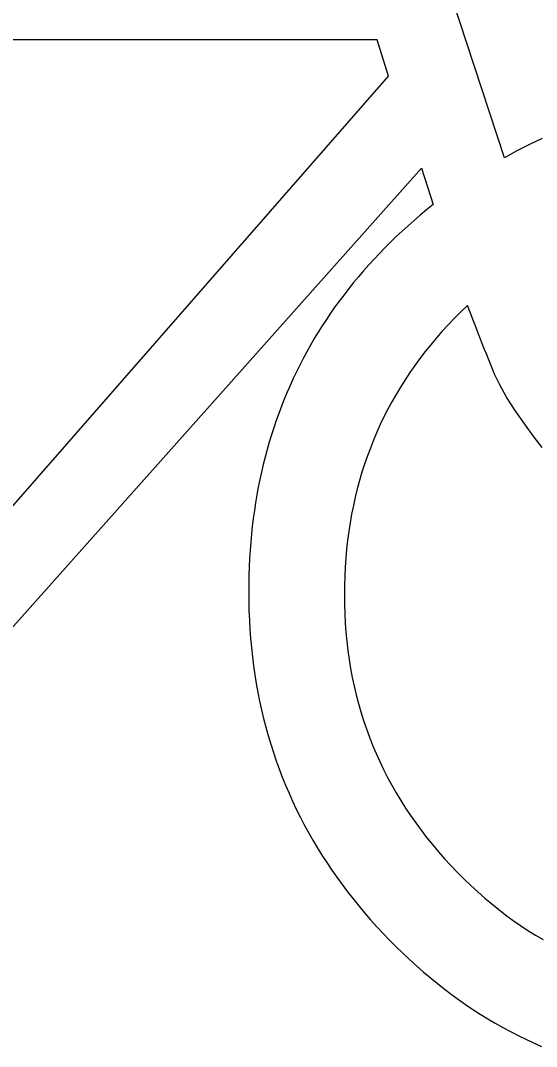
# Model space of a CAD drawing. Extents: x 99958 to 100176, y 99935 to 100011.
# Drawn here: x 100094.3573 to 100094.393, y 100001.7717 to 100001.8428 of the extents above; entities that cross this region are included whole.
import ezdxf

# ---------------------------------------------------------------- set-up
doc = ezdxf.new("R2010")
doc.units = 0
doc.layers.add('TR_SN_ConstructionSigns', color=7, linetype='Continuous')

msp = doc.modelspace()

# ---------------------------------------------------------------- linework, layer by layer
at = {"layer": 'TR_SN_ConstructionSigns'}
for p, q in [((100094.390836, 100001.833251), (100094.382506, 100001.858559)), ((100094.382011, 100001.841432), (100094.335492, 100001.841432)), ((100094.382804, 100001.838903), (100094.382011, 100001.841432)), ((100094.350775, 100001.802283), (100094.382804, 100001.838903)), ((100094.392556, 100001.834175), (100094.391692, 100001.833728)), ((100094.393428, 100001.834594), (100094.392556, 100001.834175)), ((100094.391692, 100001.833728), (100094.390836, 100001.833251)), ((100094.352177, 100001.7956), (100094.385084, 100001.832543)), ((100094.385084, 100001.832543), (100094.385877, 100001.830012)), ((100094.385877, 100001.830012), (100094.385433, 100001.829652)), ((100094.384997, 100001.829287), (100094.384569, 100001.828919)), ((100094.385433, 100001.829652), (100094.384997, 100001.829287)), ((100094.384148, 100001.828546), (100094.383736, 100001.82817)), ((100094.384569, 100001.828919), (100094.384148, 100001.828546)), ((100094.383331, 100001.82779), (100094.382934, 100001.827406)), ((100094.383736, 100001.82817), (100094.383331, 100001.82779)), ((100094.382545, 100001.827018), (100094.382164, 100001.826626)), ((100094.382934, 100001.827406), (100094.382545, 100001.827018)), ((100094.38179, 100001.82623), (100094.381425, 100001.82583)), ((100094.382164, 100001.826626), (100094.38179, 100001.82623)), ((100094.381425, 100001.82583), (100094.381067, 100001.825426)), ((100094.380717, 100001.825018), (100094.380375, 100001.824607)), ((100094.381067, 100001.825426), (100094.380717, 100001.825018)), ((100094.380041, 100001.824191), (100094.379715, 100001.823771)), ((100094.380375, 100001.824607), (100094.380041, 100001.824191)), ((100094.379397, 100001.823348), (100094.379086, 100001.822921)), ((100094.379715, 100001.823771), (100094.379397, 100001.823348)), ((100094.379086, 100001.822921), (100094.378784, 100001.822489)), ((100094.388262, 100001.82303), (100094.387807, 100001.822589)), ((100094.388467, 100001.822501), (100094.388262, 100001.82303)), ((100094.378489, 100001.822054), (100094.378202, 100001.821615)), ((100094.378784, 100001.822489), (100094.378489, 100001.822054)), ((100094.387365, 100001.822143), (100094.386936, 100001.821691)), ((100094.387807, 100001.822589), (100094.387365, 100001.822143)), ((100094.38866, 100001.822004), (100094.388467, 100001.822501)), ((100094.388842, 100001.821537), (100094.38866, 100001.822004)), ((100094.378202, 100001.821615), (100094.377923, 100001.821172)), ((100094.386518, 100001.821234), (100094.386113, 100001.820771)), ((100094.386936, 100001.821691), (100094.386518, 100001.821234)), ((100094.389012, 100001.821101), (100094.388842, 100001.821537)), ((100094.377652, 100001.820725), (100094.377389, 100001.820274)), ((100094.377923, 100001.821172), (100094.377652, 100001.820725)), ((100094.386113, 100001.820771), (100094.385721, 100001.820302)), ((100094.38917, 100001.820695), (100094.389012, 100001.821101)), ((100094.389317, 100001.820321), (100094.38917, 100001.820695)), ((100094.377133, 100001.819819), (100094.376886, 100001.819361)), ((100094.377389, 100001.820274), (100094.377133, 100001.819819)), ((100094.385341, 100001.819828), (100094.384974, 100001.819348)), ((100094.385721, 100001.820302), (100094.385341, 100001.819828)), ((100094.389452, 100001.819978), (100094.389317, 100001.820321)), ((100094.389576, 100001.819665), (100094.389452, 100001.819978)), ((100094.376886, 100001.819361), (100094.376646, 100001.818898)), ((100094.384974, 100001.819348), (100094.384619, 100001.818862)), ((100094.389688, 100001.819383), (100094.389576, 100001.819665)), ((100094.389788, 100001.819132), (100094.389688, 100001.819383)), ((100094.389877, 100001.818912), (100094.389788, 100001.819132)), ((100094.376414, 100001.818431), (100094.37619, 100001.817961)), ((100094.376646, 100001.818898), (100094.376414, 100001.818431)), ((100094.384276, 100001.818371), (100094.383946, 100001.817874)), ((100094.384619, 100001.818862), (100094.384276, 100001.818371)), ((100094.389954, 100001.818722), (100094.389877, 100001.818912)), ((100094.390019, 100001.818564), (100094.389954, 100001.818722)), ((100094.390073, 100001.818436), (100094.390019, 100001.818564)), ((100094.390115, 100001.818339), (100094.390073, 100001.818436)), ((100094.390146, 100001.818273), (100094.390115, 100001.818339)), ((100094.37619, 100001.817961), (100094.375974, 100001.817486)), ((100094.383946, 100001.817874), (100094.383628, 100001.817372)), ((100094.390502, 100001.817521), (100094.390146, 100001.818273)), ((100094.375765, 100001.817008), (100094.375565, 100001.816526)), ((100094.375974, 100001.817486), (100094.375765, 100001.817008)), ((100094.383628, 100001.817372), (100094.383323, 100001.816864)), ((100094.390976, 100001.816679), (100094.390502, 100001.817521)), ((100094.375565, 100001.816526), (100094.375372, 100001.81604)), ((100094.383031, 100001.81635), (100094.38275, 100001.815831)), ((100094.383323, 100001.816864), (100094.383031, 100001.81635)), ((100094.391568, 100001.81575), (100094.390976, 100001.816679)), ((100094.375188, 100001.815549), (100094.375011, 100001.815055)), ((100094.375372, 100001.81604), (100094.375188, 100001.815549)), ((100094.38275, 100001.815831), (100094.382482, 100001.815306)), ((100094.392277, 100001.814731), (100094.391568, 100001.81575)), ((100094.375011, 100001.815055), (100094.374842, 100001.814557)), ((100094.382482, 100001.815306), (100094.382227, 100001.814775)), ((100094.374842, 100001.814557), (100094.374681, 100001.814056)), ((100094.381984, 100001.814239), (100094.381754, 100001.813697)), ((100094.382227, 100001.814775), (100094.381984, 100001.814239)), ((100094.392824, 100001.813992), (100094.392277, 100001.814731)), ((100094.374528, 100001.81355), (100094.374382, 100001.81304)), ((100094.374681, 100001.814056), (100094.374528, 100001.81355)), ((100094.381754, 100001.813697), (100094.381536, 100001.81315)), ((100094.393439, 100001.813191), (100094.392824, 100001.813992)), ((100094.374382, 100001.81304), (100094.374245, 100001.812526)), ((100094.381536, 100001.81315), (100094.38133, 100001.812597)), ((100094.374115, 100001.812009), (100094.373993, 100001.811487)), ((100094.374245, 100001.812526), (100094.374115, 100001.812009)), ((100094.381137, 100001.812038), (100094.380957, 100001.811474)), ((100094.38133, 100001.812597), (100094.381137, 100001.812038)), ((100094.373993, 100001.811487), (100094.373879, 100001.810962)), ((100094.380957, 100001.811474), (100094.380788, 100001.810904)), ((100094.373879, 100001.810962), (100094.373773, 100001.810432)), ((100094.380788, 100001.810904), (100094.380633, 100001.810329)), ((100094.373675, 100001.809899), (100094.373584, 100001.809362)), ((100094.373773, 100001.810432), (100094.373675, 100001.809899)), ((100094.380633, 100001.810329), (100094.380489, 100001.809747)), ((100094.373584, 100001.809362), (100094.373502, 100001.808821)), ((100094.380359, 100001.809161), (100094.38024, 100001.808568)), ((100094.380489, 100001.809747), (100094.380359, 100001.809161)), ((100094.373502, 100001.808821), (100094.373427, 100001.808276)), ((100094.38024, 100001.808568), (100094.380134, 100001.80797)), ((100094.37336, 100001.807727), (100094.373301, 100001.807174)), ((100094.373427, 100001.808276), (100094.37336, 100001.807727)), ((100094.380134, 100001.80797), (100094.380041, 100001.807367)), ((100094.373301, 100001.807174), (100094.37325, 100001.806617)), ((100094.380041, 100001.807367), (100094.37996, 100001.806758)), ((100094.37325, 100001.806617), (100094.373207, 100001.806056)), ((100094.37996, 100001.806758), (100094.379892, 100001.806143)), ((100094.373207, 100001.806056), (100094.373172, 100001.805491)), ((100094.379892, 100001.806143), (100094.379836, 100001.805522)), ((100094.373144, 100001.804923), (100094.373124, 100001.80435)), ((100094.373172, 100001.805491), (100094.373144, 100001.804923)), ((100094.379792, 100001.804896), (100094.379761, 100001.804264)), ((100094.379836, 100001.805522), (100094.379792, 100001.804896)), ((100094.373124, 100001.80435), (100094.373113, 100001.803774)), ((100094.379761, 100001.804264), (100094.379742, 100001.803627)), ((100094.373113, 100001.803774), (100094.373109, 100001.803193)), ((100094.379742, 100001.803627), (100094.379736, 100001.802984)), ((100094.373109, 100001.803193), (100094.373114, 100001.802536)), ((100094.379736, 100001.802984), (100094.379743, 100001.802326)), ((100094.373114, 100001.802536), (100094.37313, 100001.801884)), ((100094.379743, 100001.802326), (100094.379763, 100001.801673)), ((100094.37313, 100001.801884), (100094.373156, 100001.801237)), ((100094.379763, 100001.801673), (100094.379797, 100001.801026)), ((100094.373156, 100001.801237), (100094.373193, 100001.800594)), ((100094.373193, 100001.800594), (100094.373241, 100001.799955)), ((100094.379797, 100001.801026), (100094.379844, 100001.800385)), ((100094.373241, 100001.799955), (100094.373299, 100001.799321)), ((100094.379844, 100001.800385), (100094.379905, 100001.799749)), ((100094.373299, 100001.799321), (100094.373368, 100001.798692)), ((100094.379905, 100001.799749), (100094.37998, 100001.799119)), ((100094.373368, 100001.798692), (100094.373447, 100001.798067)), ((100094.37998, 100001.799119), (100094.380068, 100001.798494)), ((100094.380068, 100001.798494), (100094.38017, 100001.797875)), ((100094.373447, 100001.798067), (100094.373537, 100001.797446)), ((100094.38017, 100001.797875), (100094.380285, 100001.797262)), ((100094.373537, 100001.797446), (100094.373637, 100001.79683)), ((100094.380285, 100001.797262), (100094.380414, 100001.796654)), ((100094.373637, 100001.79683), (100094.373748, 100001.796219)), ((100094.380414, 100001.796654), (100094.380556, 100001.796052)), ((100094.373748, 100001.796219), (100094.373869, 100001.795612)), ((100094.373869, 100001.795612), (100094.374001, 100001.79501)), ((100094.380556, 100001.796052), (100094.380712, 100001.795455)), ((100094.374001, 100001.79501), (100094.374144, 100001.794413)), ((100094.380712, 100001.795455), (100094.380881, 100001.794865)), ((100094.374144, 100001.794413), (100094.374297, 100001.793819)), ((100094.380881, 100001.794865), (100094.381064, 100001.794279)), ((100094.381064, 100001.794279), (100094.381261, 100001.793699)), ((100094.374297, 100001.793819), (100094.374461, 100001.793231)), ((100094.381261, 100001.793699), (100094.381471, 100001.793125)), ((100094.374461, 100001.793231), (100094.374635, 100001.792647)), ((100094.381471, 100001.793125), (100094.381695, 100001.792557)), ((100094.374635, 100001.792647), (100094.37482, 100001.792067)), ((100094.37482, 100001.792067), (100094.375015, 100001.791492)), ((100094.381695, 100001.792557), (100094.381932, 100001.791994)), ((100094.375015, 100001.791492), (100094.375221, 100001.790922)), ((100094.381932, 100001.791994), (100094.382183, 100001.791436)), ((100094.382183, 100001.791436), (100094.382447, 100001.790885)), ((100094.375221, 100001.790922), (100094.375438, 100001.790356)), ((100094.382447, 100001.790885), (100094.382725, 100001.790339)), ((100094.375438, 100001.790356), (100094.375665, 100001.789795)), ((100094.382725, 100001.790339), (100094.383016, 100001.789798)), ((100094.375665, 100001.789795), (100094.375902, 100001.789238)), ((100094.375902, 100001.789238), (100094.376151, 100001.788686)), ((100094.383016, 100001.789798), (100094.383321, 100001.789263)), ((100094.383321, 100001.789263), (100094.38364, 100001.788734)), ((100094.376151, 100001.788686), (100094.376409, 100001.788138)), ((100094.38364, 100001.788734), (100094.383972, 100001.78821)), ((100094.376409, 100001.788138), (100094.376679, 100001.787595)), ((100094.383972, 100001.78821), (100094.384318, 100001.787692)), ((100094.376679, 100001.787595), (100094.376958, 100001.787056)), ((100094.384318, 100001.787692), (100094.384677, 100001.787179)), ((100094.384677, 100001.787179), (100094.38505, 100001.786673)), ((100094.376958, 100001.787056), (100094.377249, 100001.786522)), ((100094.377249, 100001.786522), (100094.37755, 100001.785993)), ((100094.38505, 100001.786673), (100094.385436, 100001.786171)), ((100094.37755, 100001.785993), (100094.377862, 100001.785468)), ((100094.385436, 100001.786171), (100094.385836, 100001.785676)), ((100094.385836, 100001.785676), (100094.386249, 100001.785185)), ((100094.377862, 100001.785468), (100094.378184, 100001.784947)), ((100094.378184, 100001.784947), (100094.378516, 100001.784431)), ((100094.386249, 100001.785185), (100094.386676, 100001.784701)), ((100094.378516, 100001.784431), (100094.37886, 100001.78392)), ((100094.386676, 100001.784701), (100094.387117, 100001.784222)), ((100094.37886, 100001.78392), (100094.379213, 100001.783413)), ((100094.387117, 100001.784222), (100094.387571, 100001.783749)), ((100094.387571, 100001.783749), (100094.388035, 100001.783285)), ((100094.379213, 100001.783413), (100094.379578, 100001.782911)), ((100094.379578, 100001.782911), (100094.379953, 100001.782413)), ((100094.388035, 100001.783285), (100094.388504, 100001.782836)), ((100094.388504, 100001.782836), (100094.388978, 100001.7824)), ((100094.379953, 100001.782413), (100094.380338, 100001.78192)), ((100094.388978, 100001.7824), (100094.389459, 100001.781978)), ((100094.380338, 100001.78192), (100094.380734, 100001.781431)), ((100094.380734, 100001.781431), (100094.381141, 100001.780947)), ((100094.389459, 100001.781978), (100094.389944, 100001.781569)), ((100094.389944, 100001.781569), (100094.390435, 100001.781175)), ((100094.381141, 100001.780947), (100094.381558, 100001.780468)), ((100094.390435, 100001.781175), (100094.390932, 100001.780795)), ((100094.390932, 100001.780795), (100094.391434, 100001.780428)), ((100094.381558, 100001.780468), (100094.381986, 100001.779993)), ((100094.381986, 100001.779993), (100094.382424, 100001.779522)), ((100094.391434, 100001.780428), (100094.391941, 100001.780075)), ((100094.391941, 100001.780075), (100094.392455, 100001.779736)), ((100094.382424, 100001.779522), (100094.382873, 100001.779056)), ((100094.392455, 100001.779736), (100094.392973, 100001.779411)), ((100094.392973, 100001.779411), (100094.393497, 100001.779099)), ((100094.382873, 100001.779056), (100094.383329, 100001.778598)), ((100094.383329, 100001.778598), (100094.38379, 100001.778151)), ((100094.38379, 100001.778151), (100094.384255, 100001.777714)), ((100094.384255, 100001.777714), (100094.384725, 100001.777288)), ((100094.384725, 100001.777288), (100094.385199, 100001.776873)), ((100094.385199, 100001.776873), (100094.385678, 100001.776468)), ((100094.385678, 100001.776468), (100094.386161, 100001.776075)), ((100094.386161, 100001.776075), (100094.386649, 100001.775692)), ((100094.386649, 100001.775692), (100094.387141, 100001.77532)), ((100094.387141, 100001.77532), (100094.387637, 100001.774959)), ((100094.387637, 100001.774959), (100094.388138, 100001.774608)), ((100094.388138, 100001.774608), (100094.388643, 100001.774269)), ((100094.388643, 100001.774269), (100094.389153, 100001.77394)), ((100094.389153, 100001.77394), (100094.389667, 100001.773622)), ((100094.389667, 100001.773622), (100094.390186, 100001.773314)), ((100094.390186, 100001.773314), (100094.390709, 100001.773018)), ((100094.390709, 100001.773018), (100094.391237, 100001.772732)), ((100094.391237, 100001.772732), (100094.391769, 100001.772457)), ((100094.391769, 100001.772457), (100094.392305, 100001.772193)), ((100094.392305, 100001.772193), (100094.392846, 100001.77194)), ((100094.392846, 100001.77194), (100094.393391, 100001.771697))]:
    msp.add_line(p, q, dxfattribs=at)

doc.saveas('drawing.dxf')
